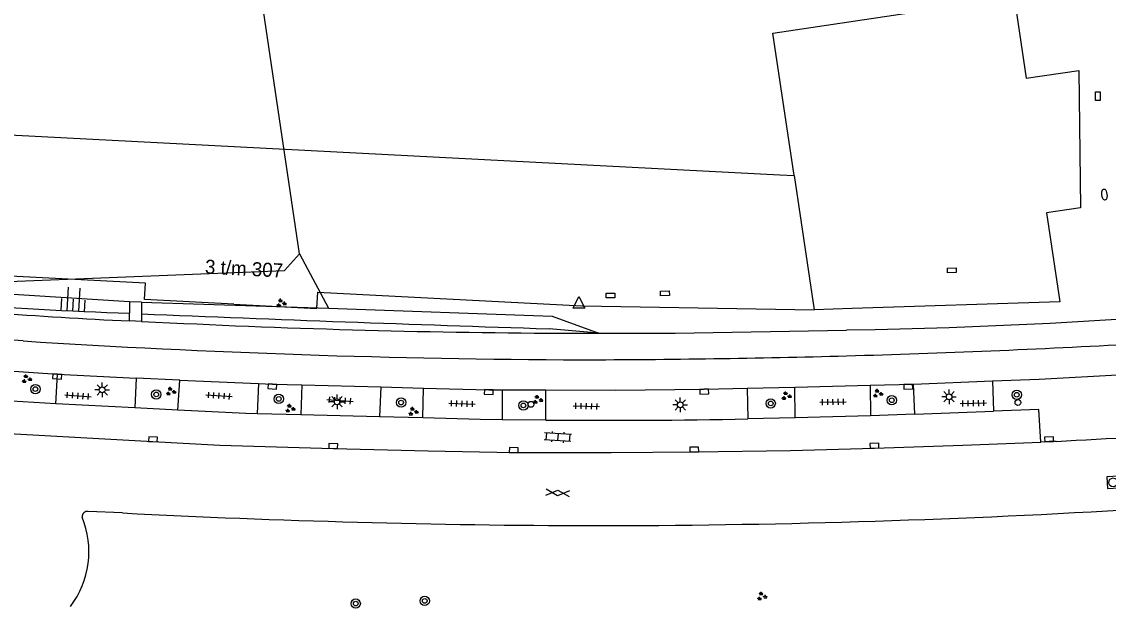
# Model space of a CAD drawing. Extents: x 132998 to 136004, y 396998 to 398512.
# Drawn here: x 134379.9 to 134473, y 396999.8 to 397050.1 of the extents above; entities that cross this region are included whole.
import ezdxf

# ---------------------------------------------------------------- set-up
doc = ezdxf.new("R2010")
doc.units = 0
for name, color, linetype in [('gg-afsc-hekwerk', 7, 'Continuous'), ('gg-knt-BGT kruinlijn', 7, 'Continuous'), ('gg-knt-bovenkant onderkant talud', 7, 'Continuous'), ('gg-knt-trap', 7, 'Continuous'), ('gg-knt-verharding', 7, 'Continuous'), ('gt-anno-plantopografie huisnummer', 7, 'Continuous'), ('gt-bbg-plantopografie pand', 7, 'Continuous'), ('gt-bbg-plantopografie tussenscheiding', 7, 'Continuous'), ('gt-grn-vlakafsluiter', 7, 'Continuous'), ('gt-symb-boom', 7, 'Continuous'), ('gt-symb-brandkraan', 7, 'Continuous'), ('gt-symb-gesloten verharding', 7, 'Continuous'), ('gt-symb-groenvak', 7, 'Continuous'), ('gt-symb-klinker verharding', 7, 'Continuous'), ('gt-symb-kolk', 7, 'Continuous'), ('gt-symb-kolk center center', 7, 'Continuous'), ('gt-symb-lichtmast', 7, 'Continuous'), ('gt-symb-rioolschacht', 7, 'Continuous'), ('gt-symb-talud symbool', 7, 'Continuous'), ('gt-symb-tegel verharding', 7, 'Continuous'), ('gt-symb-verkeersbordpaal', 7, 'Continuous'), ('gt-symb-waterafsluiter', 7, 'Continuous')]:
    doc.layers.add(name, color=color, linetype=linetype)

# ---------------------------------------------------------------- blocks, each defined once
blk = doc.blocks.new('gt0-KOLKCC')
at = {"layer": 'gt-symb-kolk center center'}
blk.add_lwpolyline([(-0.375, 0.2), (0.375, 0.2), (0.375, -0.2), (-0.375, -0.2)], close=True, dxfattribs=at)
blk = doc.blocks.new('gt0-GRVAK')
at = {"layer": 'gt-symb-groenvak'}
for p, q in [((-0.11, 0.189), (-0.228, 0.24)), ((-0.182, 0.153), (0.088, 0.153)), ((-0.091, 0.211), (-0.156, 0.322)), ((-0.047, 0.214), (-0.047, 0.393)), ((-0.004, 0.211), (0.061, 0.322)), ((0.015, 0.189), (0.133, 0.24)), ((0.262, -0.052), (0.197, 0.059)), ((0.305, -0.049), (0.305, 0.13)), ((0.349, -0.052), (0.414, 0.059)), ((-0.245, -0.228), (-0.363, -0.177)), ((-0.318, -0.264), (-0.047, -0.264)), ((-0.226, -0.206), (-0.291, -0.095)), ((-0.183, -0.203), (-0.183, -0.024)), ((-0.139, -0.206), (-0.074, -0.095)), ((-0.12, -0.228), (-0.002, -0.177)), ((0.243, -0.074), (0.125, -0.023)), ((0.17, -0.11), (0.441, -0.11)), ((0.368, -0.074), (0.486, -0.023))]:
    blk.add_line(p, q, dxfattribs=at)
blk = doc.blocks.new('gt0-WAFSL')
at = {"layer": 'gt-symb-waterafsluiter'}
for p, q in [((-0.5, -0.333), (0, 0.667)), ((0, 0.667), (0.5, -0.333)), ((0.5, -0.333), (-0.5, -0.333))]:
    blk.add_line(p, q, dxfattribs=at)
blk = doc.blocks.new('gt0-TALUD_1')
at = {"layer": 'gt-symb-talud symbool'}
for p, q in [((-1, -1), (-1, 0)), ((-0.5, -2), (-0.5, 0)), ((0, -1), (0, 0)), ((0.5, -2), (0.5, 0)), ((1, -1), (1, 0))]:
    blk.add_line(p, q, dxfattribs=at)
blk = doc.blocks.new('gt0-BOOM')
at = {"layer": 'gt-symb-boom'}
for radius in [0.4, 0.2]:
    blk.add_circle((0, 0), radius, dxfattribs=at)
blk = doc.blocks.new('gt0-KOLK')
at = {"layer": 'gt-symb-kolk'}
blk.add_lwpolyline([(0, 0), (0.375, 0), (0.375, 0.4), (-0.375, 0.4), (-0.375, 0), (0, 0)], dxfattribs=at)
blk = doc.blocks.new('gt0-TEG1')
at = {"layer": 'gt-symb-tegel verharding'}
for p, q in [((-1.125, 0), (1.125, 0)), ((-0.9, -0.25), (-0.9, 0.25)), ((-0.45, -0.25), (-0.45, 0.25)), ((0, -0.25), (0, 0.25)), ((0.45, -0.25), (0.45, 0.25)), ((0.9, -0.25), (0.9, 0.25))]:
    blk.add_line(p, q, dxfattribs=at)
blk = doc.blocks.new('gt0-LMAST')
at = {"layer": 'gt-symb-lichtmast'}
for p, q in [((-0.182, 0.173), (-0.447, 0.438)), ((-0.005, 0.246), (-0.005, 0.621)), ((0.172, 0.173), (0.437, 0.438)), ((-0.255, -0.004), (-0.63, -0.004)), ((-0.182, -0.181), (-0.447, -0.446)), ((-0.005, -0.254), (-0.005, -0.629)), ((0.437, -0.446), (0.172, -0.181)), ((0.245, -0.004), (0.62, -0.004))]:
    blk.add_line(p, q, dxfattribs=at)
blk.add_circle((-0.005, -0.004), 0.25, dxfattribs=at)
blk = doc.blocks.new('gt0-VPAAL')
at = {"layer": 'gt-symb-verkeersbordpaal'}
blk.add_circle((0, 0), 0.25, dxfattribs=at)
blk = doc.blocks.new('gt0-BR')
at = {"layer": 'gt-symb-brandkraan'}
for centre, radius, start, end in [((-0.244, 0), 0.206, 107.56694, 252.43307), ((0.599, -2.664), 3, 106.89205, 107.56694), ((0, -0.691), 0.938, 73.10799, 106.89205), ((-0.599, -2.664), 3, 72.43309, 73.10799), ((0.244, 0), 0.206, 287.56695, 72.43309), ((0.599, 2.664), 3, 252.43307, 253.10797), ((0, 0.691), 0.938, 253.10797, 286.89206), ((-0.599, 2.664), 3, 286.89206, 287.56695)]:
    blk.add_arc(centre, radius, start, end, dxfattribs=at)
blk = doc.blocks.new('gt0-GESVH1')
at = {"layer": 'gt-symb-gesloten verharding'}
for p, q in [((-0.992, -0.261), (0.008, 0.239)), ((0.008, -0.261), (-0.992, 0.239)), ((0.008, 0.239), (1.008, -0.261)), ((1.008, 0.239), (0.008, -0.261))]:
    blk.add_line(p, q, dxfattribs=at)
blk = doc.blocks.new('gt0-KL1')
at = {"layer": 'gt-symb-klinker verharding'}
for p, q in [((-1.15, 0.3), (1.15, 0.3)), ((-1, -0.3), (-1, 0.3)), ((-0.5, 0.3), (-0.5, 0.45)), ((0, -0.3), (0, 0.3)), ((0.5, 0.3), (0.5, 0.45)), ((1, -0.3), (1, 0.3)), ((-1.15, -0.3), (1.15, -0.3)), ((-0.5, -0.45), (-0.5, -0.3)), ((0.5, -0.45), (0.5, -0.3))]:
    blk.add_line(p, q, dxfattribs=at)
blk = doc.blocks.new('gt0-RS')
at = {"layer": 'gt-symb-rioolschacht'}
blk.add_lwpolyline([(-0.5, -0.5), (0.5, -0.5), (0.5, 0.5), (-0.5, 0.5)], close=True, dxfattribs=at)
blk.add_circle((0, 0), 0.375, dxfattribs=at)

msp = doc.modelspace()

# ---------------------------------------------------------------- linework, layer by layer
at = {"layer": 'gg-afsc-hekwerk'}
msp.add_lwpolyline([(134376.682, 397027.739), (134402.45, 397028.79), (134403.741, 397030.211)], dxfattribs=at)
at = {"layer": 'gg-knt-BGT kruinlijn'}
msp.add_line((134429.375, 397023.401), (134425.098, 397023.787), dxfattribs=at)
for centre, radius, start, end in [((134402.058, 397396.493), 371.604, 263.21004, 268.01343), ((134532.128, 400414.271), 3392.173, 267.601847, 268.191897)]:
    msp.add_arc(centre, radius, start, end, dxfattribs=at)
at = {"layer": 'gg-knt-bovenkant onderkant talud'}
for p, q in [((134389.178, 397026.102), (134368.448, 397027.39)), ((134390.186, 397026.074), (134406.225, 397025.563))]:
    msp.add_line(p, q, dxfattribs=at)
msp.add_lwpolyline([(134406.225, 397025.563), (134425.352, 397024.86), (134429.375, 397023.401)], dxfattribs=at)
at = {"layer": 'gg-knt-trap'}
for p, q in [((134389.178, 397026.102), (134389.176, 397025.112)), ((134390.186, 397026.074), (134389.178, 397026.102)), ((134390.186, 397026.074), (134390.188, 397025.069)), ((134389.178, 397024.454), (134389.176, 397025.112)), ((134390.188, 397025.069), (134390.189, 397024.406)), ((134390.189, 397024.406), (134389.178, 397024.454))]:
    msp.add_line(p, q, dxfattribs=at)
at = {"layer": 'gg-knt-verharding'}
for p, q in [((134390.189, 397024.406), (134393.814, 397024.25)), ((134380.056, 397022.744), (134371.254, 397023.331)), ((134429.375, 397023.401), (134435.889, 397023.425)), ((134435.889, 397023.425), (134450.569, 397023.672)), ((134453.032, 397023.704), (134450.569, 397023.672)), ((134379.273, 397020.153), (134383.005, 397019.903)), ((134382.866, 397017.358), (134383.005, 397019.903)), ((134383.005, 397019.903), (134389.74, 397019.552)), ((134389.74, 397019.552), (134389.631, 397017.015)), ((134393.47, 397019.379), (134389.74, 397019.552)), ((134393.311, 397016.828), (134393.47, 397019.379)), ((134393.47, 397019.379), (134400.205, 397019.103)), ((134400.205, 397019.103), (134400.095, 397016.508)), ((134403.917, 397018.982), (134403.833, 397016.413)), ((134403.917, 397018.982), (134410.692, 397018.805)), ((134410.692, 397018.805), (134410.587, 397016.24)), ((134410.692, 397018.805), (134414.359, 397018.709)), ((134414.302, 397016.145), (134414.359, 397018.709)), ((134421.087, 397018.56), (134421.073, 397015.994)), ((134421.087, 397018.56), (134424.822, 397018.55)), ((134424.814, 397015.959), (134424.822, 397018.55)), ((134442.051, 397018.69), (134446.145, 397018.788)), ((134442.051, 397018.69), (134442.112, 397016.059)), ((134446.145, 397018.788), (134452.591, 397018.943)), ((134446.186, 397016.146), (134446.145, 397018.788)), ((134452.591, 397018.943), (134456.297, 397019.04)), ((134452.591, 397018.943), (134452.624, 397016.33)), ((134456.297, 397019.04), (134463.062, 397019.32)), ((134456.423, 397016.468), (134456.297, 397019.04)), ((134463.062, 397019.32), (134463.157, 397016.731)), ((134382.866, 397017.358), (134379.083, 397017.589)), ((134389.631, 397017.015), (134382.866, 397017.358)), ((134393.311, 397016.828), (134389.631, 397017.015)), ((134456.423, 397016.468), (134463.157, 397016.731)), ((134403.833, 397016.413), (134400.095, 397016.508)), ((134410.587, 397016.24), (134403.833, 397016.413)), ((134414.302, 397016.145), (134410.587, 397016.24)), ((134424.814, 397015.959), (134421.073, 397015.994)), ((134446.186, 397016.146), (134442.112, 397016.059)), ((134452.624, 397016.33), (134446.186, 397016.146)), ((134456.423, 397016.468), (134452.624, 397016.33)), ((134388.576, 397008.009), (134385.632, 397008.137))]:
    msp.add_line(p, q, dxfattribs=at)
for points in [[(134475.119, 397024.679), (134467.999, 397024.236), (134459.352, 397023.878), (134453.032, 397023.704)], [(134463.062, 397019.32), (134467.069, 397019.485), (134474.299, 397019.862)], [(134400.205, 397019.103), (134401.416, 397019.047), (134403.917, 397018.982)], [(134414.359, 397018.709), (134419.942, 397018.563), (134421.087, 397018.56)], [(134424.822, 397018.55), (134430.827, 397018.534), (134438.389, 397018.602), (134442.051, 397018.69)], [(134400.095, 397016.508), (134399.136, 397016.533), (134393.311, 397016.828)], [(134467.219, 397014.072), (134467.041, 397016.875), (134463.157, 397016.731)], [(134421.073, 397015.994), (134419.209, 397016.019), (134414.302, 397016.145)], [(134372.405, 397015.204), (134375.73, 397014.985), (134391.177, 397014.122), (134396.921, 397013.827), (134406.615, 397013.536), (134414.735, 397013.328), (134422.071, 397013.197), (134430.408, 397013.177), (134437.539, 397013.246), (134445.763, 397013.353), (134452.968, 397013.566), (134460.539, 397013.817), (134467.219, 397014.072)], [(134468.512, 397014.144), (134467.922, 397014.124), (134467.219, 397014.072)]]:
    msp.add_lwpolyline(points, dxfattribs=at)
for centre, radius, start, end in [((134412.509, 397507.934), 484.043, 264.4543, 267.23729), ((134429.515, 397774.451), 751.05, 267.275408, 269.989299), ((134430.75, 397816.4), 795.274, 266.345244, 269.789328), ((134425.696, 397916.879), 895.752, 271.591173, 273.174355), ((134426.129, 397895.448), 874.318, 270.111187, 271.60179), ((134429.384, 397721.562), 705.617, 269.6289, 271.033548), ((134440.131, 397576.498), 563.069, 272.88917, 274.28743), ((134428.265, 397790.76), 783.837, 270.040303, 273.370919), ((134377.87, 397004.71), 7.826, 322.99777, 22.1023), ((134385.551, 397007.711), 0.434, 79.24609, 187.40828), ((134431.176, 397840.44), 833.52, 267.070396, 269.83775)]:
    msp.add_arc(centre, radius, start, end, dxfattribs=at)
at = {"layer": 'gt-bbg-plantopografie pand'}
for p, q in [((134390.531, 397027.688), (134343.836, 397030.111)), ((134447.81, 397025.414), (134447.809, 397025.414))]:
    msp.add_line(p, q, dxfattribs=at)
for points in [[(134446.086, 397036.906), (134444.254, 397049.117), (134464.913, 397052.215), (134465.959, 397045.243), (134470.477, 397045.921), (134470.607, 397034.15), (134467.688, 397033.712), (134468.832, 397026.086), (134451.045, 397025.517), (134447.811, 397025.414), (134447.81, 397025.414)], [(134345.317, 397042.133), (134444.874, 397036.968), (134446.086, 397036.906)], [(134398.102, 397025.886), (134390.458, 397026.283), (134390.531, 397027.688)], [(134398.102, 397025.886), (134405.222, 397025.517), (134405.295, 397026.925)], [(134405.295, 397026.925), (134427.93, 397025.751), (134447.809, 397025.414)]]:
    msp.add_lwpolyline(points, dxfattribs=at)
at = {"layer": 'gt-bbg-plantopografie tussenscheiding'}
msp.add_line((134446.086, 397036.906), (134447.81, 397025.414), dxfattribs=at)
at = {"layer": 'gt-grn-vlakafsluiter'}
for q in [(134400.531, 397051.803), (134406.225, 397025.563)]:
    msp.add_line((134403.741, 397030.211), q, dxfattribs=at)

# ---------------------------------------------------------------- block references
at = {"layer": 'gt-symb-boom'}
for p in [(134381.112, 397018.622), (134391.462, 397018.163), (134465.146, 397018.134), (134401.957, 397017.783), (134412.426, 397017.469), (134422.904, 397017.222), (134444.078, 397017.393), (134454.449, 397017.669), (134414.45, 397000.479), (134408.541, 397000.247)]:
    msp.add_blockref('gt0-BOOM', p, dxfattribs=at)
at = {"layer": 'gt-symb-brandkraan', "rotation": -81.8219666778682}
msp.add_blockref('gt0-BR', (134472.658, 397035.282), dxfattribs=at)
at = {"layer": 'gt-symb-gesloten verharding', "rotation": 176.27357411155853}
msp.add_blockref('gt0-GESVH1', (134425.848, 397009.716), dxfattribs=at)
at = {"layer": 'gt-symb-groenvak'}
for p in [(134402.151, 397025.981), (134380.354, 397019.481), (134392.699, 397018.412), (134453.24, 397018.238), (134424.121, 397017.71), (134445.406, 397018.027), (134402.914, 397016.952), (134413.451, 397016.694), (134443.312, 397000.865)]:
    msp.add_blockref('gt0-GRVAK', p, dxfattribs=at)
at = {"layer": 'gt-symb-klinker verharding', "rotation": 176.27357411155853}
msp.add_blockref('gt0-KL1', (134425.848, 397014.509), dxfattribs=at)
at = {"layer": 'gt-symb-kolk'}
for p, rotation in [((134382.993, 397019.904), 176.15925292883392), ((134401.416, 397019.047), 176.27357411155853), ((134419.942, 397018.563), 178.5106452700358), ((134438.389, 397018.602), -179.48435190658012), ((134455.857, 397019.022), -178.6251652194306), ((134391.177, 397014.122), -3.211625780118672), ((134406.615, 397013.536), -1.7183580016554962), ((134452.968, 397013.566), 1.7183580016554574), ((134467.922, 397014.124), 1.8919654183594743), ((134422.071, 397013.197), -1.0312126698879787), ((134437.539, 397013.246), 0.5729386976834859)]:
    msp.add_blockref('gt0-KOLK', p, dxfattribs=dict(at, rotation=rotation))
at = {"layer": 'gt-symb-kolk center center'}
for p, rotation in [((134472.088, 397043.705), 91.14576283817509), ((134459.592, 397028.791), -178.99930212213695), ((134430.367, 397026.64), 0.6697652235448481), ((134435.019, 397026.82), -177.0856106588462)]:
    msp.add_blockref('gt0-KOLKCC', p, dxfattribs=dict(at, rotation=rotation))
at = {"layer": 'gt-symb-lichtmast'}
for p in [(134386.838, 397018.554), (134459.354, 397017.964), (134406.951, 397017.538), (134436.342, 397017.275)]:
    msp.add_blockref('gt0-LMAST', p, dxfattribs=at)
at = {"layer": 'gt-symb-rioolschacht', "rotation": -86.67392639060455}
msp.add_blockref('gt0-RS', (134473.397, 397010.631), dxfattribs=at)
at = {"layer": 'gt-symb-talud symbool', "xscale": 1.0001144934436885, "yscale": 1.0001144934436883, "rotation": 176.2735741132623}
msp.add_blockref('gt0-TALUD_1', (134384.292, 397025.315), dxfattribs=at)
at = {"layer": 'gt-symb-tegel verharding'}
for p, rotation in [((134384.755, 397018.048), -3.955037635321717), ((134396.839, 397018.054), -3.955037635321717), ((134407.197, 397017.647), -3.955037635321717), ((134417.64, 397017.369), -1.8919654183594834), ((134449.418, 397017.519), 1.2030345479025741), ((134461.437, 397017.409), 1.203034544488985), ((134428.297, 397017.155), -1.8919654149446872)]:
    msp.add_blockref('gt0-TEG1', p, dxfattribs=dict(at, rotation=rotation))
at = {"layer": 'gt-symb-verkeersbordpaal'}
for p in [(134423.549, 397017.316), (134465.249, 397017.466)]:
    msp.add_blockref('gt0-VPAAL', p, dxfattribs=at)
at = {"layer": 'gt-symb-waterafsluiter'}
msp.add_blockref('gt0-WAFSL', (134427.65, 397025.875), dxfattribs=at)

# ---------------------------------------------------------------- texts
at = {"layer": 'gt-anno-plantopografie huisnummer'}
msp.add_text('3 t/m 307', height=1.2, rotation=357.02878, dxfattribs=at).set_placement((134395.614, 397028.519))

doc.saveas('drawing.dxf')
